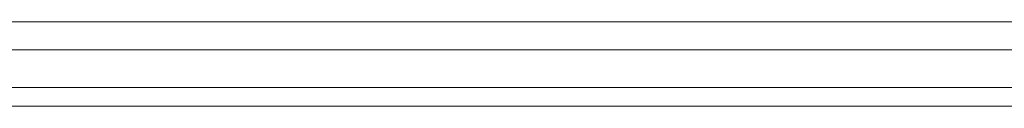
# Model space of a CAD drawing. Header units: metres. Extents: x -3.6 to 84.5, y -11 to 16.8.
# Tile 367 of 656: x 56.0042 to 56.4242, y -0.181 to -0.145. Entities that reach past the tile are written whole.
import ezdxf

# ---------------------------------------------------------------- set-up
doc = ezdxf.new("R2010")
doc.units = ezdxf.units.M
doc.header["$MEASUREMENT"] = 0
doc.layers.add('301 - Elemente.Linie', color=7, linetype='Continuous')

msp = doc.modelspace()

# ---------------------------------------------------------------- linework, layer by layer
at = {"layer": '301 - Elemente.Linie', "color": 7, "linetype": 'Continuous', "lineweight": 5}
for p, q in [((56.75899, -0.145), (55.48074, -0.145)), ((55.48074, -0.157), (56.75899, -0.157)), ((56.75899, -0.157), (55.48074, -0.157)), ((55.48074, -0.173), (56.75899, -0.173)), ((56.75899, -0.173), (55.48074, -0.173)), ((55.48074, -0.181), (56.75899, -0.181)), ((56.75899, -0.181), (55.48074, -0.181))]:
    msp.add_line(p, q, dxfattribs=at)

doc.saveas('drawing.dxf')
